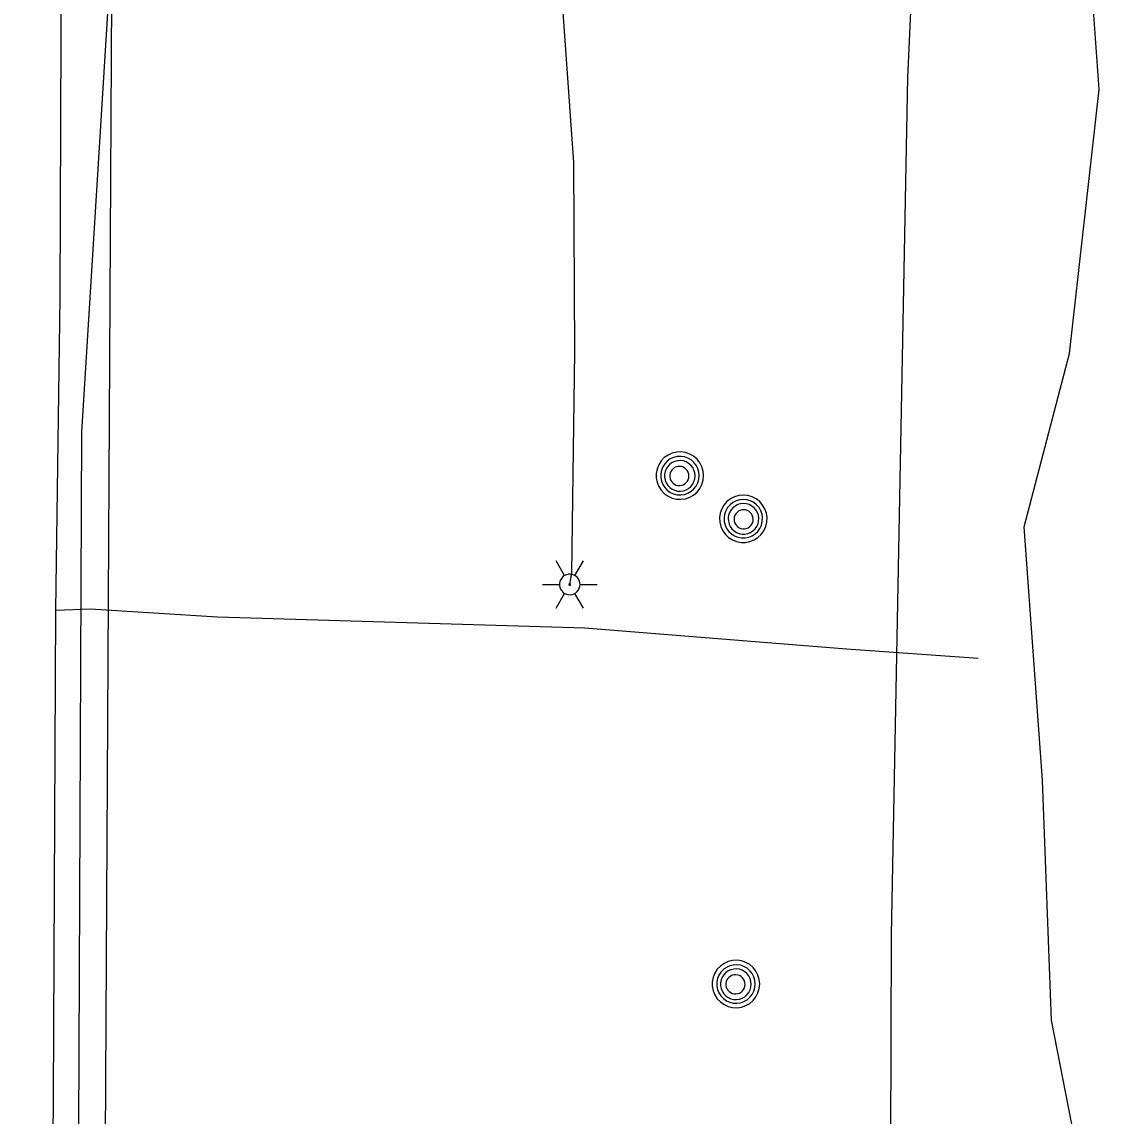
# Model space of a CAD drawing. Extents: x 596028 to 606371, y 330010 to 403088.
# Drawn here: x 602044.5 to 602197.1, y 371063.9 to 371215.9 of the extents above; entities that cross this region are included whole.
import ezdxf

# ---------------------------------------------------------------- set-up
doc = ezdxf.new("R2010")
doc.units = 0
for name, color, linetype in [('E_LTG', 7, 'Continuous'), ('E_UTL_E_UG', 7, 'Continuous'), ('E_UTL_G_UG', 7, 'Continuous'), ('E_UTL_MH', 7, 'Continuous'), ('E_UTL_Overhead', 7, 'Continuous'), ('E_UTL_T_UG', 7, 'Continuous'), ('E_UTL_W_UG', 7, 'Continuous')]:
    doc.layers.add(name, color=color, linetype=linetype)

msp = doc.modelspace()

# ---------------------------------------------------------------- linework, layer by layer
at = {"layer": 'E_LTG'}
for points in [[(602119.93, 371139), (602118.74, 371141.06)], [(602121.36, 371139), (602122.55, 371141.06)], [(602122.07, 371137.76), (602122.04, 371138.03), (602121.97, 371138.29), (602121.84, 371138.53), (602121.67, 371138.75), (602121.47, 371138.92), (602121.23, 371139.06), (602120.98, 371139.15), (602120.71, 371139.19), (602120.44, 371139.17), (602120.17, 371139.11), (602119.93, 371139), (602119.7, 371138.84), (602119.52, 371138.64), (602119.37, 371138.41), (602119.27, 371138.16), (602119.22, 371137.9), (602119.22, 371137.62), (602119.27, 371137.36), (602119.37, 371137.1), (602119.52, 371136.88), (602119.7, 371136.68), (602119.93, 371136.52), (602120.17, 371136.41), (602120.44, 371136.35), (602120.71, 371136.33), (602120.98, 371136.37), (602121.23, 371136.46), (602121.47, 371136.6), (602121.67, 371136.77), (602121.84, 371136.99), (602121.97, 371137.23), (602122.04, 371137.49), (602122.07, 371137.76)], [(602122.07, 371137.76), (602122.04, 371138.03), (602121.97, 371138.29), (602121.84, 371138.53), (602121.67, 371138.75), (602121.47, 371138.92), (602121.23, 371139.06), (602120.98, 371139.15), (602120.71, 371139.19), (602120.44, 371139.17), (602120.17, 371139.11), (602119.93, 371139), (602119.7, 371138.84), (602119.52, 371138.64), (602119.37, 371138.41), (602119.27, 371138.16), (602119.22, 371137.9), (602119.22, 371137.62), (602119.27, 371137.36), (602119.37, 371137.1), (602119.52, 371136.88), (602119.7, 371136.68), (602119.93, 371136.52), (602120.17, 371136.41), (602120.44, 371136.35), (602120.71, 371136.33), (602120.98, 371136.37), (602121.23, 371136.46), (602121.47, 371136.6), (602121.67, 371136.77), (602121.84, 371136.99), (602121.97, 371137.23), (602122.04, 371137.49), (602122.07, 371137.76)], [(602122.07, 371137.76), (602122.04, 371138.03), (602121.97, 371138.29), (602121.84, 371138.53), (602121.67, 371138.75), (602121.47, 371138.92), (602121.23, 371139.06), (602120.98, 371139.15), (602120.71, 371139.19), (602120.44, 371139.17), (602120.17, 371139.11), (602119.93, 371139), (602119.7, 371138.84), (602119.52, 371138.64), (602119.37, 371138.41), (602119.27, 371138.16), (602119.22, 371137.9), (602119.22, 371137.62), (602119.27, 371137.36), (602119.37, 371137.1), (602119.52, 371136.88), (602119.7, 371136.68), (602119.93, 371136.52), (602120.17, 371136.41), (602120.44, 371136.35), (602120.71, 371136.33), (602120.98, 371136.37), (602121.23, 371136.46), (602121.47, 371136.6), (602121.67, 371136.77), (602121.84, 371136.99), (602121.97, 371137.23), (602122.04, 371137.49), (602122.07, 371137.76)], [(602116.83, 371137.76), (602119.21, 371137.76)], [(602120.76, 371137.76), (602120.76, 371137.78), (602120.75, 371137.8), (602120.74, 371137.82), (602120.73, 371137.84), (602120.71, 371137.86), (602120.69, 371137.87), (602120.67, 371137.88), (602120.65, 371137.88), (602120.62, 371137.88), (602120.6, 371137.87), (602120.58, 371137.86), (602120.56, 371137.85), (602120.55, 371137.83), (602120.53, 371137.81), (602120.53, 371137.79), (602120.52, 371137.77), (602120.52, 371137.75), (602120.53, 371137.73), (602120.53, 371137.71), (602120.55, 371137.69), (602120.56, 371137.67), (602120.58, 371137.66), (602120.6, 371137.65), (602120.62, 371137.64), (602120.65, 371137.64), (602120.67, 371137.64), (602120.69, 371137.65), (602120.71, 371137.66), (602120.73, 371137.68), (602120.74, 371137.7), (602120.75, 371137.72), (602120.76, 371137.74), (602120.76, 371137.76)], [(602122.07, 371137.76), (602124.45, 371137.76)], [(602118.74, 371134.46), (602119.93, 371136.52)], [(602122.55, 371134.46), (602121.36, 371136.52)]]:
    msp.add_lwpolyline(points, dxfattribs=at)
at = {"layer": 'E_UTL_E_UG'}
for points in [[(602185.65, 370367.59), (602194.1, 370451.75), (602190.38, 370615.62), (602192.58, 370696.59), (602188.82, 370761), (602191.18, 370844.61), (602188.97, 370941.54), (602191.64, 371056.58), (602187.62, 371077.17), (602186.37, 371110.53), (602183.81, 371145.78), (602190.12, 371169.84), (602194.22, 371206.55), (602192.63, 371229.3), (602187.79, 371262.92), (602189.77, 371334.48), (602192.75, 371413.19), (602189.91, 371434.55), (602185.4, 371490.73)], [(602120.64, 371137.76), (602120.92, 371139.35), (602121.35, 371170.11), (602121.2, 371196.4), (602119.53, 371219.95), (602116.68, 371228.71), (602115.68, 371234.91), (602111.39, 371281.88), (602108.79, 371311.52), (602108.04, 371319.43), (602108.28, 371320.43), (602106.77, 371369.05), (602105.44, 371378.21), (602099.33, 371381.84), (602080.16, 371388.22), (602064.83, 371392.68), (602057.2, 371393.62)]]:
    msp.add_lwpolyline(points, dxfattribs=at)
at = {"layer": 'E_UTL_G_UG'}
for points in [[(602048.42, 371006.93), (602048.87, 371066.51), (602049.18, 371134.18), (602049.78, 371177.66), (602049.96, 371214.15), (602050.22, 371268.07), (602049.12, 371291.65), (602049.16, 371300.85), (602049.23, 371302.54), (602050.11, 371308.89), (602051.7, 371334.54), (602051.72, 371368.17), (602051.41, 371432.71), (602051.21, 371433.48), (602051.22, 371441.24)], [(602049.18, 371134.18), (602053.96, 371134.35), (602071.69, 371133.27), (602122.73, 371131.73), (602159.11, 371128.82), (602177.42, 371127.52)]]:
    msp.add_lwpolyline(points, dxfattribs=at)
at = {"layer": 'E_UTL_MH'}
for points in [[(602139.25, 371152.88), (602139.19, 371153.51), (602139.01, 371154.11), (602138.72, 371154.67), (602138.33, 371155.16), (602137.86, 371155.57), (602137.32, 371155.88), (602136.72, 371156.09), (602136.1, 371156.18), (602135.48, 371156.15), (602134.87, 371156), (602134.3, 371155.74), (602133.78, 371155.38), (602133.35, 371154.92), (602133.01, 371154.39), (602132.78, 371153.81), (602132.66, 371153.2), (602132.66, 371152.57), (602132.78, 371151.95), (602133.01, 371151.37), (602133.35, 371150.84), (602133.78, 371150.39), (602134.3, 371150.02), (602134.87, 371149.76), (602135.48, 371149.62), (602136.1, 371149.59), (602136.72, 371149.67), (602137.32, 371149.88), (602137.86, 371150.19), (602138.33, 371150.6), (602138.72, 371151.1), (602139.01, 371151.66), (602139.19, 371152.26), (602139.25, 371152.88)], [(602138.63, 371152.88), (602138.58, 371153.38), (602138.44, 371153.87), (602138.21, 371154.32), (602137.89, 371154.72), (602137.51, 371155.06), (602137.07, 371155.31), (602136.58, 371155.48), (602136.08, 371155.55), (602135.57, 371155.53), (602135.08, 371155.41), (602134.61, 371155.2), (602134.2, 371154.9), (602133.85, 371154.53), (602133.57, 371154.1), (602133.38, 371153.63), (602133.29, 371153.13), (602133.29, 371152.62), (602133.38, 371152.12), (602133.57, 371151.65), (602133.85, 371151.22), (602134.2, 371150.85), (602134.61, 371150.56), (602135.08, 371150.35), (602135.57, 371150.23), (602136.08, 371150.2), (602136.58, 371150.28), (602137.07, 371150.44), (602137.51, 371150.7), (602137.89, 371151.03), (602138.21, 371151.43), (602138.44, 371151.88), (602138.58, 371152.37), (602138.63, 371152.88)], [(602138.07, 371152.85), (602138.03, 371153.25), (602137.91, 371153.64), (602137.73, 371154), (602137.48, 371154.32), (602137.17, 371154.58), (602136.82, 371154.79), (602136.44, 371154.92), (602136.04, 371154.98), (602135.63, 371154.96), (602135.24, 371154.86), (602134.87, 371154.69), (602134.54, 371154.46), (602134.26, 371154.16), (602134.05, 371153.82), (602133.9, 371153.45), (602133.82, 371153.05), (602133.82, 371152.65), (602133.9, 371152.25), (602134.05, 371151.87), (602134.26, 371151.53), (602134.54, 371151.24), (602134.87, 371151.01), (602135.24, 371150.84), (602135.63, 371150.74), (602136.04, 371150.72), (602136.44, 371150.78), (602136.82, 371150.91), (602137.17, 371151.11), (602137.48, 371151.38), (602137.73, 371151.7), (602137.91, 371152.06), (602138.03, 371152.45), (602138.07, 371152.85)], [(602137.21, 371152.83), (602137.19, 371153.09), (602137.12, 371153.33), (602137, 371153.55), (602136.84, 371153.75), (602136.65, 371153.92), (602136.43, 371154.05), (602136.19, 371154.13), (602135.94, 371154.16), (602135.69, 371154.15), (602135.44, 371154.09), (602135.21, 371153.99), (602135.01, 371153.84), (602134.83, 371153.66), (602134.7, 371153.44), (602134.6, 371153.21), (602134.55, 371152.96), (602134.55, 371152.71), (602134.6, 371152.46), (602134.7, 371152.22), (602134.83, 371152.01), (602135.01, 371151.83), (602135.21, 371151.68), (602135.44, 371151.57), (602135.69, 371151.52), (602135.94, 371151.5), (602136.19, 371151.54), (602136.43, 371151.62), (602136.65, 371151.75), (602136.84, 371151.91), (602137, 371152.11), (602137.12, 371152.34), (602137.19, 371152.58), (602137.21, 371152.83)], [(602144.76, 371150.18), (602144.14, 371150.12), (602143.53, 371149.94), (602142.98, 371149.66), (602142.48, 371149.27), (602142.07, 371148.79), (602141.76, 371148.25), (602141.55, 371147.66), (602141.46, 371147.04), (602141.49, 371146.41), (602141.64, 371145.8), (602141.9, 371145.23), (602142.27, 371144.72), (602142.72, 371144.29), (602143.25, 371143.95), (602143.83, 371143.71), (602144.45, 371143.59), (602145.07, 371143.59), (602145.69, 371143.71), (602146.27, 371143.95), (602146.8, 371144.29), (602147.25, 371144.72), (602147.62, 371145.23), (602147.88, 371145.8), (602148.03, 371146.41), (602148.06, 371147.04), (602147.97, 371147.66), (602147.76, 371148.25), (602147.45, 371148.79), (602147.04, 371149.27), (602146.54, 371149.66), (602145.99, 371149.94), (602145.39, 371150.12), (602144.76, 371150.18)], [(602144.76, 371149.56), (602144.26, 371149.52), (602143.77, 371149.37), (602143.32, 371149.14), (602142.92, 371148.82), (602142.58, 371148.44), (602142.33, 371148), (602142.16, 371147.52), (602142.09, 371147.01), (602142.12, 371146.51), (602142.24, 371146.01), (602142.45, 371145.55), (602142.74, 371145.13), (602143.11, 371144.78), (602143.54, 371144.51), (602144.01, 371144.32), (602144.51, 371144.22), (602145.02, 371144.22), (602145.52, 371144.32), (602145.99, 371144.51), (602146.42, 371144.78), (602146.79, 371145.13), (602147.08, 371145.55), (602147.29, 371146.01), (602147.41, 371146.51), (602147.44, 371147.01), (602147.37, 371147.52), (602147.2, 371148), (602146.95, 371148.44), (602146.61, 371148.82), (602146.21, 371149.14), (602145.76, 371149.37), (602145.27, 371149.52), (602144.76, 371149.56)], [(602144.79, 371149), (602144.39, 371148.96), (602144, 371148.85), (602143.64, 371148.66), (602143.32, 371148.41), (602143.06, 371148.11), (602142.86, 371147.76), (602142.72, 371147.37), (602142.67, 371146.97), (602142.69, 371146.57), (602142.78, 371146.18), (602142.95, 371145.81), (602143.18, 371145.48), (602143.48, 371145.2), (602143.82, 371144.98), (602144.19, 371144.83), (602144.59, 371144.75), (602145, 371144.75), (602145.39, 371144.83), (602145.77, 371144.98), (602146.11, 371145.2), (602146.4, 371145.48), (602146.64, 371145.81), (602146.81, 371146.18), (602146.9, 371146.57), (602146.92, 371146.97), (602146.86, 371147.37), (602146.73, 371147.76), (602146.53, 371148.11), (602146.26, 371148.41), (602145.94, 371148.66), (602145.58, 371148.85), (602145.2, 371148.96), (602144.79, 371149)], [(602144.81, 371148.15), (602144.56, 371148.12), (602144.31, 371148.05), (602144.09, 371147.93), (602143.89, 371147.78), (602143.72, 371147.59), (602143.6, 371147.37), (602143.51, 371147.13), (602143.48, 371146.88), (602143.49, 371146.62), (602143.55, 371146.38), (602143.66, 371146.15), (602143.8, 371145.94), (602143.99, 371145.77), (602144.2, 371145.63), (602144.43, 371145.54), (602144.68, 371145.49), (602144.94, 371145.49), (602145.18, 371145.54), (602145.42, 371145.63), (602145.63, 371145.77), (602145.82, 371145.94), (602145.96, 371146.15), (602146.07, 371146.38), (602146.13, 371146.62), (602146.14, 371146.88), (602146.1, 371147.13), (602146.02, 371147.37), (602145.89, 371147.59), (602145.73, 371147.78), (602145.53, 371147.93), (602145.3, 371148.05), (602145.06, 371148.12), (602144.81, 371148.15)], [(602147.04, 371082.22), (602146.98, 371082.84), (602146.8, 371083.45), (602146.52, 371084), (602146.13, 371084.5), (602145.65, 371084.91), (602145.11, 371085.22), (602144.52, 371085.43), (602143.9, 371085.52), (602143.27, 371085.49), (602142.66, 371085.34), (602142.09, 371085.08), (602141.58, 371084.71), (602141.15, 371084.26), (602140.81, 371083.73), (602140.57, 371083.15), (602140.45, 371082.53), (602140.45, 371081.91), (602140.57, 371081.29), (602140.81, 371080.71), (602141.15, 371080.18), (602141.58, 371079.73), (602142.09, 371079.36), (602142.66, 371079.1), (602143.27, 371078.95), (602143.9, 371078.92), (602144.52, 371079.01), (602145.11, 371079.22), (602145.65, 371079.53), (602146.13, 371079.94), (602146.52, 371080.43), (602146.8, 371080.99), (602146.98, 371081.59), (602147.04, 371082.22)], [(602146.42, 371082.21), (602146.38, 371082.72), (602146.23, 371083.21), (602146, 371083.66), (602145.68, 371084.06), (602145.3, 371084.4), (602144.86, 371084.65), (602144.38, 371084.82), (602143.87, 371084.89), (602143.37, 371084.86), (602142.87, 371084.74), (602142.41, 371084.53), (602141.99, 371084.24), (602141.64, 371083.87), (602141.37, 371083.44), (602141.18, 371082.97), (602141.08, 371082.47), (602141.08, 371081.96), (602141.18, 371081.46), (602141.37, 371080.99), (602141.64, 371080.56), (602141.99, 371080.19), (602142.41, 371079.9), (602142.87, 371079.69), (602143.37, 371079.57), (602143.87, 371079.54), (602144.38, 371079.61), (602144.86, 371079.78), (602145.3, 371080.03), (602145.68, 371080.37), (602146, 371080.77), (602146.23, 371081.22), (602146.38, 371081.71), (602146.42, 371082.21)], [(602145.86, 371082.19), (602145.82, 371082.59), (602145.71, 371082.98), (602145.52, 371083.34), (602145.27, 371083.66), (602144.97, 371083.92), (602144.62, 371084.12), (602144.23, 371084.26), (602143.83, 371084.31), (602143.43, 371084.29), (602143.04, 371084.2), (602142.67, 371084.03), (602142.34, 371083.8), (602142.06, 371083.5), (602141.84, 371083.16), (602141.69, 371082.79), (602141.61, 371082.39), (602141.61, 371081.98), (602141.69, 371081.59), (602141.84, 371081.21), (602142.06, 371080.87), (602142.34, 371080.58), (602142.67, 371080.34), (602143.04, 371080.17), (602143.43, 371080.08), (602143.83, 371080.06), (602144.23, 371080.12), (602144.62, 371080.25), (602144.97, 371080.45), (602145.27, 371080.72), (602145.52, 371081.03), (602145.71, 371081.39), (602145.82, 371081.78), (602145.86, 371082.19)], [(602145.01, 371082.17), (602144.98, 371082.42), (602144.91, 371082.67), (602144.79, 371082.89), (602144.64, 371083.09), (602144.45, 371083.26), (602144.23, 371083.38), (602143.99, 371083.47), (602143.74, 371083.5), (602143.48, 371083.49), (602143.24, 371083.43), (602143.01, 371083.32), (602142.8, 371083.18), (602142.63, 371082.99), (602142.49, 371082.78), (602142.4, 371082.55), (602142.35, 371082.3), (602142.35, 371082.04), (602142.4, 371081.8), (602142.49, 371081.56), (602142.63, 371081.35), (602142.8, 371081.16), (602143.01, 371081.02), (602143.24, 371080.91), (602143.48, 371080.85), (602143.74, 371080.84), (602143.99, 371080.88), (602144.23, 371080.96), (602144.45, 371081.09), (602144.64, 371081.25), (602144.79, 371081.45), (602144.91, 371081.68), (602144.98, 371081.92), (602145.01, 371082.17)]]:
    msp.add_lwpolyline(points, dxfattribs=at)
at = {"layer": 'E_UTL_Overhead'}
msp.add_lwpolyline([(602052.51, 370286.68), (602048.38, 370407.21), (602054.57, 370641.59), (602056.08, 370840.85), (602056, 371041.84), (602057.12, 371239.25), (602057.2, 371393.62), (602058.03, 371555.69), (602064.16, 371680.24), (602066.66, 372038.53), (602066.58, 372216.08), (602066.88, 372572.55), (602066.55, 372750.09)], dxfattribs=at)
at = {"layer": 'E_UTL_T_UG'}
msp.add_lwpolyline([(602047.73, 370303.8), (602044.49, 370398.4), (602047.72, 370568.68), (602053.33, 370619.91), (602052.89, 370653.1), (602057.18, 370761), (602053.97, 370836.59), (602052.42, 370912.69), (602054.06, 370935.04), (602052.2, 371019.03), (602052.8, 371158.92), (602056.72, 371221.69), (602056.86, 371223.67)], dxfattribs=at)
at = {"layer": 'E_UTL_W_UG'}
msp.add_lwpolyline([(602163.55, 370366.93), (602158.56, 370399.9), (602132.8, 370424.5), (602133.38, 370443.7), (602133.38, 370513.49), (602135.22, 370572.69), (602155.61, 370597.06), (602160.41, 370606.53), (602160.69, 370692.62), (602164.81, 370843.44), (602164.91, 370945.53), (602165.38, 371088.95), (602167.63, 371208.22), (602173.06, 371327.34), (602173.87, 371335.49), (602173.73, 371336.29), (602173.64, 371418.02), (602171.3, 371485.33), (602171.73, 371493.09), (602197.14, 371490.29)], dxfattribs=at)

doc.saveas('drawing.dxf')
